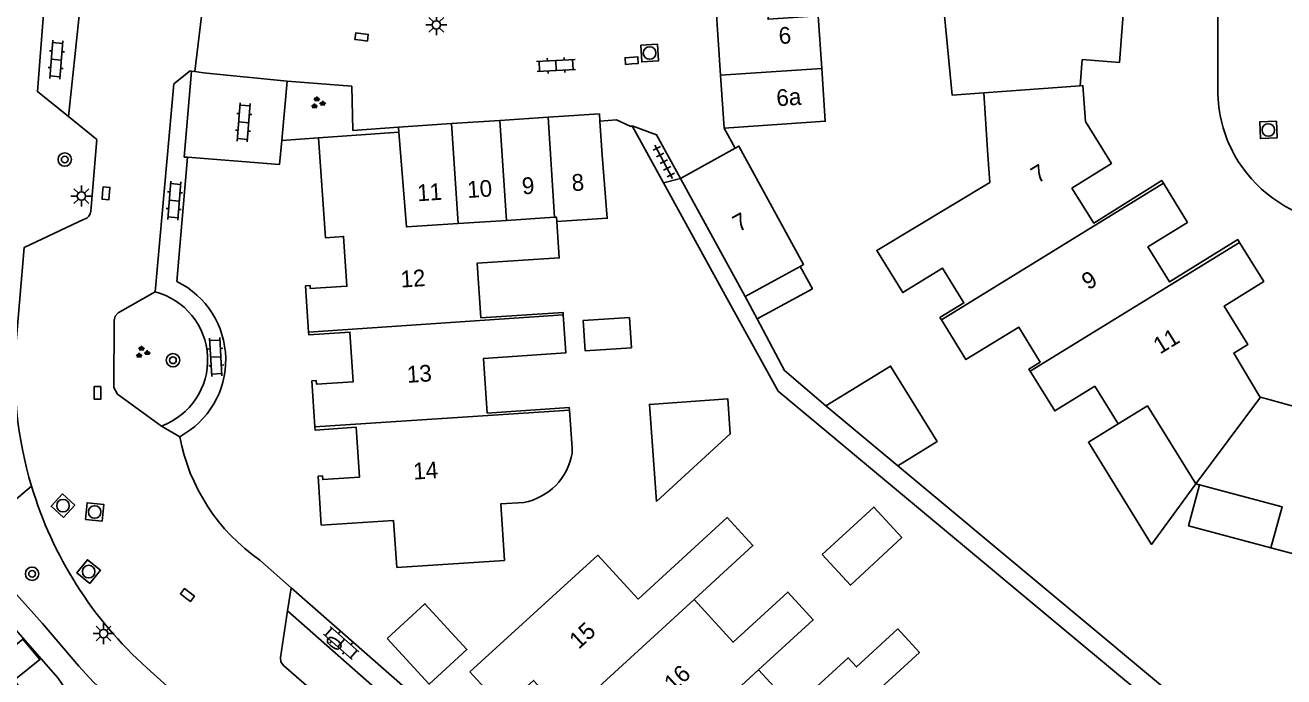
# Model space of a CAD drawing. Extents: x 131000 to 133013, y 393000 to 396501.
# Drawn here: x 131071.9 to 131147, y 395468.8 to 395507.8 of the extents above; entities that cross this region are included whole.
import ezdxf

# ---------------------------------------------------------------- set-up
doc = ezdxf.new("R2010")
doc.units = 0
for name, color, linetype in [('gg-afsc-erfafscheiding', 7, 'Continuous'), ('gg-afsc-muur', 7, 'Continuous'), ('gg-anno-huisnummerreeks BGT', 7, 'Continuous'), ('gg-bbg-bijgebouw', 7, 'Continuous'), ('gg-bbg-gedigitaliseerde bebouwing', 7, 'Continuous'), ('gg-bbg-gedigitaliseerde bijgebouw', 7, 'Continuous'), ('gg-bbg-hoofdgebouw', 7, 'Continuous'), ('gg-bbg-luifel en loopbrug', 7, 'Continuous'), ('gg-bbg-tussenscheiding', 7, 'Continuous'), ('gg-knt-BGT kruinlijn', 7, 'Continuous'), ('gg-knt-verharding', 7, 'Continuous'), ('gg-knt-verharding nz', 7, 'Continuous'), ('gg-kwrk-uitstroombak niveau min 01', 7, 'Continuous'), ('gt-grn-groengrens', 7, 'Continuous'), ('gt-grn-vlakafsluiter', 7, 'Continuous'), ('gt-grn-weggrens', 7, 'Continuous'), ('gt-symb-boom', 7, 'Continuous'), ('gt-symb-brandkraan', 7, 'Continuous'), ('gt-symb-groenvak', 7, 'Continuous'), ('gt-symb-klinker verharding', 7, 'Continuous'), ('gt-symb-kolk', 7, 'Continuous'), ('gt-symb-lichtmast', 7, 'Continuous'), ('gt-symb-rioolschacht', 7, 'Continuous'), ('gt-symb-tegel verharding', 7, 'Continuous')]:
    doc.layers.add(name, color=color, linetype=linetype)

# ---------------------------------------------------------------- blocks, each defined once
blk = doc.blocks.new('gt0-RS')
at = {"layer": 'gt-symb-rioolschacht'}
blk.add_lwpolyline([(-0.5, -0.5), (0.5, -0.5), (0.5, 0.5), (-0.5, 0.5)], close=True, dxfattribs=at)
blk.add_circle((0, 0), 0.375, dxfattribs=at)
blk = doc.blocks.new('gt0-TEG1')
at = {"layer": 'gt-symb-tegel verharding'}
for p, q in [((-1.125, 0), (1.125, 0)), ((-0.9, -0.25), (-0.9, 0.25)), ((-0.45, -0.25), (-0.45, 0.25)), ((0, -0.25), (0, 0.25)), ((0.45, -0.25), (0.45, 0.25)), ((0.9, -0.25), (0.9, 0.25))]:
    blk.add_line(p, q, dxfattribs=at)
blk = doc.blocks.new('gt0-KL1')
at = {"layer": 'gt-symb-klinker verharding'}
for p, q in [((-1.15, 0.3), (1.15, 0.3)), ((-1, -0.3), (-1, 0.3)), ((-0.5, 0.3), (-0.5, 0.45)), ((0, -0.3), (0, 0.3)), ((0.5, 0.3), (0.5, 0.45)), ((1, -0.3), (1, 0.3)), ((-1.15, -0.3), (1.15, -0.3)), ((-0.5, -0.45), (-0.5, -0.3)), ((0.5, -0.45), (0.5, -0.3))]:
    blk.add_line(p, q, dxfattribs=at)
blk = doc.blocks.new('gt0-KOLK')
at = {"layer": 'gt-symb-kolk'}
blk.add_lwpolyline([(0, 0), (0.375, 0), (0.375, 0.4), (-0.375, 0.4), (-0.375, 0), (0, 0)], dxfattribs=at)
blk = doc.blocks.new('gt0-LMAST')
at = {"layer": 'gt-symb-lichtmast'}
for p, q in [((-0.182, 0.173), (-0.447, 0.438)), ((-0.005, 0.246), (-0.005, 0.621)), ((0.172, 0.173), (0.437, 0.438)), ((-0.255, -0.004), (-0.63, -0.004)), ((-0.182, -0.181), (-0.447, -0.446)), ((-0.005, -0.254), (-0.005, -0.629)), ((0.437, -0.446), (0.172, -0.181)), ((0.245, -0.004), (0.62, -0.004))]:
    blk.add_line(p, q, dxfattribs=at)
blk.add_circle((-0.005, -0.004), 0.25, dxfattribs=at)
blk = doc.blocks.new('gt0-GRVAK')
at = {"layer": 'gt-symb-groenvak'}
for p, q in [((-0.11, 0.189), (-0.228, 0.24)), ((-0.182, 0.153), (0.088, 0.153)), ((-0.091, 0.211), (-0.156, 0.322)), ((-0.047, 0.214), (-0.047, 0.393)), ((-0.004, 0.211), (0.061, 0.322)), ((0.015, 0.189), (0.133, 0.24)), ((0.262, -0.052), (0.197, 0.059)), ((0.305, -0.049), (0.305, 0.13)), ((0.349, -0.052), (0.414, 0.059)), ((-0.245, -0.228), (-0.363, -0.177)), ((-0.318, -0.264), (-0.047, -0.264)), ((-0.226, -0.206), (-0.291, -0.095)), ((-0.183, -0.203), (-0.183, -0.024)), ((-0.139, -0.206), (-0.074, -0.095)), ((-0.12, -0.228), (-0.002, -0.177)), ((0.243, -0.074), (0.125, -0.023)), ((0.17, -0.11), (0.441, -0.11)), ((0.368, -0.074), (0.486, -0.023))]:
    blk.add_line(p, q, dxfattribs=at)
blk = doc.blocks.new('gt0-BR')
at = {"layer": 'gt-symb-brandkraan'}
for centre, radius, start, end in [((-0.244, 0), 0.206, 107.56694, 252.43307), ((0.599, -2.664), 3, 106.89205, 107.56694), ((0, -0.691), 0.938, 73.10799, 106.89205), ((-0.599, -2.664), 3, 72.43309, 73.10799), ((0.244, 0), 0.206, 287.56695, 72.43309), ((0.599, 2.664), 3, 252.43307, 253.10797), ((0, 0.691), 0.938, 253.10797, 286.89206), ((-0.599, 2.664), 3, 286.89206, 287.56695)]:
    blk.add_arc(centre, radius, start, end, dxfattribs=at)
blk = doc.blocks.new('gt0-BOOM')
at = {"layer": 'gt-symb-boom'}
for radius in [0.4, 0.2]:
    blk.add_circle((0, 0), radius, dxfattribs=at)

msp = doc.modelspace()

# ---------------------------------------------------------------- linework, layer by layer
at = {"layer": 'gg-afsc-erfafscheiding'}
for p in [(131113.897, 395491.23), (131134.426, 395471.229)]:
    msp.add_line(p, (131116.831, 395485.903), dxfattribs=at)
for points in [[(131119.685, 395485.016), (131117.207, 395487.137), (131115.577, 395490.21)], [(131123.973, 395481.44), (131141.319, 395466.973), (131156.592, 395468.028), (131163.558, 395480.865)], [(131149.258, 395466.489), (131140.809, 395465.905), (131134.426, 395471.229)]]:
    msp.add_lwpolyline(points, dxfattribs=at)
at = {"layer": 'gg-afsc-muur'}
for p, q in [((131109.981, 395498.35), (131108.111, 395501.749)), ((131113.897, 395491.23), (131109.981, 395498.35))]:
    msp.add_line(p, q, dxfattribs=at)
msp.add_lwpolyline([(131108.111, 395501.749), (131108.04, 395501.709), (131107.189, 395502.101), (131106.19, 395502.016)], dxfattribs=at)
at = {"layer": 'gg-bbg-bijgebouw'}
for p, q in [((131106.161, 395502.46), (131103.101, 395502.259)), ((131097.341, 395501.879), (131094.163, 395501.67)), ((131094.163, 395501.67), (131094.184, 395501.371)), ((131100.221, 395502.069), (131097.341, 395501.879)), ((131103.101, 395502.259), (131100.221, 395502.069))]:
    msp.add_line(p, q, dxfattribs=at)
at = {"layer": 'gg-bbg-gedigitaliseerde bebouwing'}
for p, q in [((131129.11, 395503.71), (131129.353, 395500)), ((131135.73, 395486.2), (131137.127, 395483.943)), ((131104.371, 395484.759), (131104.53, 395482.49)), ((131104.536, 395482.205), (131104.53, 395482.49)), ((131141.752, 395480.363), (131141.979, 395480.303)), ((131146.236, 395476.549), (131149.26, 395475.75))]:
    msp.add_line(p, q, dxfattribs=at)
for points in [[(131129.11, 395503.71), (131127.226, 395503.571), (131126.413, 395511.839), (131128.768, 395511.657)], [(131116.079, 395510.4), (131116.23, 395508.11), (131119.22, 395508.31), (131119.43, 395505.16)], [(131119.43, 395505.16), (131119.64, 395502.02), (131113.612, 395501.603)], [(131129.353, 395500), (131129.46, 395498.36), (131122.72, 395494.29), (131124.27, 395491.79), (131126.64, 395493.25), (131127.92, 395491.17), (131126.49, 395490.29), (131126.577, 395490.15)], [(131103.618, 395496.036), (131103.77, 395493.86), (131098.87, 395493.54), (131099.09, 395490.28), (131103.99, 395490.6), (131104, 395490.453)], [(131104, 395490.453), (131104.15, 395488.18), (131099.25, 395487.85), (131099.47, 395484.59), (131104.36, 395484.92), (131104.371, 395484.759)], [(131126.577, 395490.15), (131128.04, 395487.78), (131131.19, 395489.73), (131132.48, 395487.64), (131131.8, 395487.22), (131131.876, 395487.096)], [(131131.876, 395487.096), (131133.34, 395484.72), (131135.73, 395486.2)], [(131137.127, 395483.943), (131138.867, 395485.021), (131141.752, 395480.363)], [(131141.979, 395480.303), (131146.917, 395478.997), (131146.236, 395476.549)], [(131094.063, 395475.377), (131100.489, 395475.793), (131100.271, 395479.162), (131101.646, 395479.251)], [(131108.47, 395473.47), (131113.79, 395478.35), (131115.328, 395476.675), (131111.812, 395473.447)], [(131108.47, 395473.47), (131106.06, 395476.1), (131098.42, 395469.142)], [(131115.667, 395469.247), (131118.924, 395472.238), (131117.403, 395473.895), (131114.145, 395470.905), (131111.812, 395473.447)], [(131121.332, 395466.691), (131125.261, 395470.297), (131123.976, 395471.696), (131121.505, 395469.427), (131121.001, 395469.976), (131117.744, 395466.986), (131115.667, 395469.247)]]:
    msp.add_lwpolyline(points, dxfattribs=at)
msp.add_arc((131100.981, 395482.792), 3.603, 280.63709, 350.6178, dxfattribs=at)
at = {"layer": 'gg-bbg-gedigitaliseerde bijgebouw'}
for p, q in [((131106.19, 395502.016), (131106.161, 395502.46)), ((131123.973, 395481.44), (131119.685, 395485.016))]:
    msp.add_line(p, q, dxfattribs=at)
for points in [[(131103.618, 395496.036), (131106.63, 395496.23), (131106.323, 395500), (131106.19, 395502.016)], [(131105.199, 395490.112), (131105.321, 395488.303), (131108.072, 395488.488), (131107.95, 395490.297), (131105.199, 395490.112)], [(131123.973, 395481.44), (131126.328, 395482.894), (131123.546, 395487.4), (131119.685, 395485.016)], [(131119.463, 395476.152), (131121.156, 395474.308), (131124.204, 395477.162), (131122.539, 395478.976), (131119.463, 395476.152)], [(131093.489, 395471.119), (131095.748, 395473.198), (131098.252, 395470.478), (131095.992, 395468.399), (131093.489, 395471.119)]]:
    msp.add_lwpolyline(points, dxfattribs=at)
at = {"layer": 'gg-bbg-hoofdgebouw'}
for p, q in [((131137.196, 395505.52), (131137.63, 395510.971)), ((131113.117, 395508.986), (131113.399, 395504.777)), ((131113.399, 395504.777), (131113.612, 395501.603)), ((131094.184, 395501.371), (131089.386, 395501.029)), ((131111.007, 395498.608), (131114.27, 395500.413)), ((131114.861, 395491.559), (131111.007, 395498.608)), ((131114.861, 395491.559), (131118.146, 395493.354))]:
    msp.add_line(p, q, dxfattribs=at)
for points in [[(131137.196, 395505.52), (131134.981, 395505.7), (131134.854, 395504.133)], [(131134.854, 395504.133), (131135.024, 395504.145), (131135.17, 395502.012), (131136.725, 395499.505), (131134.364, 395498.022), (131135.672, 395495.94), (131139.725, 395498.487), (131139.829, 395498.317)], [(131088.806, 395489.43), (131088.623, 395492.199), (131088.889, 395492.217), (131088.902, 395492.023), (131091.087, 395492.168), (131090.89, 395495.141), (131089.811, 395495.064), (131089.386, 395501.029)], [(131118.146, 395493.354), (131118.352, 395493.467), (131114.488, 395500.534), (131114.27, 395500.413)], [(131139.829, 395498.317), (131141.26, 395495.98), (131138.897, 395494.509), (131140.181, 395492.421), (131144.26, 395494.948), (131144.361, 395494.786)], [(131144.361, 395494.786), (131145.82, 395492.452), (131143.446, 395490.975), (131144.857, 395488.677), (131144.029, 395488.17), (131145.586, 395485.554), (131145.615, 395485.546)], [(131145.615, 395485.546), (131148.515, 395484.739), (131150.041, 395490.641), (131152.889, 395489.885), (131152.188, 395487.214), (131154.547, 395486.615), (131155.246, 395489.289), (131155.413, 395489.246)], [(131089.18, 395483.766), (131088.999, 395486.509), (131089.265, 395486.526), (131089.279, 395486.312), (131091.464, 395486.457), (131091.267, 395489.43), (131088.817, 395489.269), (131088.806, 395489.43)], [(131094.063, 395475.377), (131093.868, 395478.18), (131089.563, 395477.901), (131089.374, 395480.818), (131089.639, 395480.836), (131089.653, 395480.622), (131091.838, 395480.766), (131091.642, 395483.74), (131089.192, 395483.578), (131089.18, 395483.766)], [(131098.42, 395469.142), (131100.405, 395466.985), (131102.23, 395468.622), (131104.196, 395466.479)]]:
    msp.add_lwpolyline(points, dxfattribs=at)
at = {"layer": 'gg-bbg-luifel en loopbrug'}
msp.add_line((131115.577, 395490.21), (131114.861, 395491.559), dxfattribs=at)
for points in [[(131118.146, 395493.354), (131118.878, 395492.015), (131115.577, 395490.21)], [(131109.566, 395479.311), (131113.973, 395483.345), (131113.82, 395485.447), (131109.144, 395485.107), (131109.566, 395479.311)], [(131141.752, 395480.363), (131139.121, 395476.75), (131135.349, 395482.844), (131137.127, 395483.943)], [(131141.979, 395480.303), (131141.33, 395477.847), (131146.236, 395476.549)]]:
    msp.add_lwpolyline(points, dxfattribs=at)
at = {"layer": 'gg-bbg-tussenscheiding'}
for p, q in [((131113.399, 395504.777), (131119.43, 395505.16)), ((131129.11, 395503.71), (131134.854, 395504.133)), ((131097.74, 395495.91), (131097.341, 395501.879)), ((131100.62, 395496.1), (131100.221, 395502.069)), ((131103.49, 395496.29), (131103.101, 395502.259)), ((131126.577, 395490.15), (131139.829, 395498.317)), ((131097.74, 395495.91), (131100.62, 395496.1)), ((131100.62, 395496.1), (131103.49, 395496.29)), ((131131.876, 395487.096), (131144.361, 395494.786)), ((131088.806, 395489.43), (131104, 395490.453)), ((131141.752, 395480.363), (131145.615, 395485.546)), ((131089.18, 395483.766), (131104.371, 395484.759)), ((131104.196, 395466.479), (131111.812, 395473.447)), ((131115.667, 395469.247), (131108.057, 395462.289))]:
    msp.add_line(p, q, dxfattribs=at)
for points in [[(131094.184, 395501.371), (131094.64, 395495.71), (131097.74, 395495.91)], [(131103.49, 395496.29), (131103.601, 395496.297), (131103.618, 395496.036)]]:
    msp.add_lwpolyline(points, dxfattribs=at)
at = {"layer": 'gg-knt-BGT kruinlijn'}
msp.add_lwpolyline([(131068.442, 395477.006), (131072.922, 395472.023), (131075.085, 395469.474), (131075.944, 395468.542), (131078.254, 395466.388), (131081.207, 395463.223), (131081.921, 395462.527), (131083.414, 395461.204), (131084.972, 395459.949), (131089.861, 395456.272), (131092.226, 395454.418), (131101.522, 395446.84), (131105.913, 395443.438), (131113.117, 395438.037), (131119.038, 395433.518), (131122.285, 395431.186), (131125.131, 395429.335), (131127.692, 395427.771), (131129.858, 395426.001), (131130.862, 395425.021), (131131.446, 395424.212)], dxfattribs=at)
at = {"layer": 'gg-knt-verharding'}
for p, q in [((131087.206, 395500.874), (131087.533, 395504.413)), ((131114.27, 395500.413), (131113.612, 395501.603)), ((131080.939, 395492.444), (131081.569, 395499.869)), ((131085.895, 395475.811), (131087.768, 395474.163)), ((131087.768, 395474.163), (131094.725, 395468.045)), ((131093.412, 395467.612), (131087.553, 395472.77)), ((131082.646, 395466.222), (131079.142, 395469.372))]:
    msp.add_line(p, q, dxfattribs=at)
for points in [[(131134.362, 395525.353), (131143.048, 395518.432), (131143.069, 395503.865)], [(131074.467, 395502.294), (131072.614, 395503.788), (131073, 395508.689)], [(131087.533, 395504.413), (131091.381, 395504.113), (131091.453, 395501.473), (131094.163, 395501.67)], [(131074.467, 395502.294), (131076.161, 395500.928), (131075.805, 395496.655)], [(131108.111, 395501.749), (131109.579, 395501.203), (131111.007, 395498.608)], [(131087.206, 395500.874), (131087.073, 395499.442), (131081.569, 395499.869)], [(131071.36, 395489.089), (131071.825, 395494.469), (131075.413, 395496.167)], [(131079.641, 395491.834), (131077.431, 395490.568), (131077.267, 395490.37), (131077.199, 395490.122), (131077.18, 395486.118), (131077.402, 395485.724), (131080.026, 395483.818)], [(131087.553, 395472.77), (131087.125, 395469.999), (131087.15, 395469.733), (131087.299, 395469.511), (131090.345, 395466.861), (131090.553, 395466.741), (131090.793, 395466.749), (131093.412, 395467.612)]]:
    msp.add_lwpolyline(points, dxfattribs=at)
for centre, radius, start, end in [((131151.042, 395503.873), 7.973, 180.05839, 209.06504), ((131151.037, 395503.869), 7.967, 209.05548, 258.99374), ((131075.296, 395496.663), 0.51, 283.32996, 359.12169), ((131078.574, 395487.765), 4.206, 290.19956, 75.29992), ((131078.655, 395487.768), 5.204, 298.16237, 63.96494), ((131095.026, 395487.039), 23.755, 175.04842, 196.65573), ((131092.488, 395485.329), 11.579, 190.69575, 235.28801), ((131095.04, 395487.041), 23.768, 196.65277, 228.02153)]:
    msp.add_arc(centre, radius, start, end, dxfattribs=at)
at = {"layer": 'gg-knt-verharding nz'}
msp.add_line((131082.009, 395504.984), (131081.808, 395505.014), dxfattribs=at)
for points in [[(131074.467, 395502.294), (131075.125, 395508.521), (131073, 395508.689)], [(131079.641, 395491.834), (131080.762, 395504.248), (131081.735, 395505.025), (131081.808, 395505.014)], [(131081.808, 395505.014), (131081.387, 395499.883), (131081.569, 395499.869)], [(131087.533, 395504.413), (131082.529, 395504.907), (131082.009, 395504.984)]]:
    msp.add_lwpolyline(points, dxfattribs=at)
at = {"layer": 'gg-kwrk-uitstroombak niveau min 01'}
msp.add_lwpolyline([(131069.249, 395470.672), (131069.416, 395470.806), (131070.219, 395469.847), (131071.747, 395471.094), (131072.767, 395469.871), (131071.234, 395468.63), (131072.028, 395467.62), (131071.876, 395467.462)], dxfattribs=at)
at = {"layer": 'gt-grn-groengrens'}
msp.add_line((131068.442, 395477.006), (131072.268, 395480.23), dxfattribs=at)
msp.add_lwpolyline([(131067.398, 395476.126), (131073.832, 395468.786), (131075.896, 395465.758), (131093.189, 395450.548), (131123.023, 395427.833)], dxfattribs=at)
at = {"layer": 'gt-grn-vlakafsluiter'}
for p, q in [((131089.386, 395501.029), (131087.206, 395500.874)), ((131080.026, 395483.818), (131081.111, 395483.18)), ((131087.553, 395472.77), (131087.768, 395474.163))]:
    msp.add_line(p, q, dxfattribs=at)
at = {"layer": 'gt-grn-weggrens'}
for p, q in [((131082.009, 395504.984), (131082.568, 395509.675)), ((131111.007, 395498.608), (131109.981, 395498.35))]:
    msp.add_line(p, q, dxfattribs=at)

# ---------------------------------------------------------------- block references
at = {"layer": 'gt-symb-boom'}
for p in [(131074.248, 395499.732), (131080.709, 395487.745), (131072.298, 395474.993)]:
    msp.add_blockref('gt0-BOOM', p, dxfattribs=at)
at = {"layer": 'gt-symb-brandkraan', "rotation": -34.77129165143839}
msp.add_blockref('gt0-BR', (131090.332, 395470.845), dxfattribs=at)
at = {"layer": 'gt-symb-groenvak'}
for p in [(131089.339, 395503.112), (131078.873, 395488.217)]:
    msp.add_blockref('gt0-GRVAK', p, dxfattribs=at)
at = {"layer": 'gt-symb-klinker verharding'}
for p, rotation in [((131073.744, 395505.695), 85.46947943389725), ((131103.574, 395505.354), 2.9224726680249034), ((131084.934, 395501.956), 85.58371655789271), ((131080.788, 395497.275), 85.58371655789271), ((131083.266, 395487.937), 93.3832876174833), ((131090.748, 395470.858), 138.60919760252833)]:
    msp.add_blockref('gt0-KL1', p, dxfattribs=dict(at, rotation=rotation))
at = {"layer": 'gt-symb-kolk'}
for p, rotation in [((131091.945, 395506.856), -6.890548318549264), ((131108.103, 395505.441), 4.302011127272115), ((131076.512, 395497.734), -95.16330681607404), ((131076, 395485.798), -90.40106390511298), ((131081.449, 395473.562), -37.07612031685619)]:
    msp.add_blockref('gt0-KOLK', p, dxfattribs=dict(at, rotation=rotation))
at = {"layer": 'gt-symb-lichtmast'}
for p in [(131096.435, 395507.779), (131075.248, 395497.551), (131076.571, 395471.425)]:
    msp.add_blockref('gt0-LMAST', p, dxfattribs=at)
at = {"layer": 'gt-symb-rioolschacht'}
for p, rotation in [((131109.158, 395506.093), -86.15925292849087), ((131146.092, 395501.499), 92.35015952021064), ((131074.143, 395479.059), 47.95744984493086), ((131076.032, 395478.685), -5.682084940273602), ((131075.677, 395475.123), 51.41174435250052)]:
    msp.add_blockref('gt0-RS', p, dxfattribs=dict(at, rotation=rotation))
at = {"layer": 'gt-symb-tegel verharding', "rotation": -62.230787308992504}
msp.add_blockref('gt0-TEG1', (131110.003, 395499.604), dxfattribs=at)

# ---------------------------------------------------------------- texts
at = {"layer": 'gg-anno-huisnummerreeks BGT'}
for s, rotation, p in [('6', 3.8, (131116.894, 395506.624)), ('6a', 3.8, (131116.755, 395502.908)), ('7', 31.8, (131132.321, 395498.279)), ('9', 3.8, (131101.569, 395497.648)), ('8', 3.8, (131104.538, 395497.843)), ('11', 3.8, (131095.311, 395497.236)), ('10', 3.8, (131098.302, 395497.433)), ('7', 29, (131114.477, 395495.384)), ('12', 3.8, (131094.323, 395492.083)), ('9', 31.6, (131135.342, 395491.912)), ('11', 31.6, (131139.619, 395488.078)), ('13', 3.8, (131094.699, 395486.393)), ('14', 3.8, (131095.079, 395480.613)), ('15', 42.5, (131104.928, 395470.448)), ('16', 42.5, (131110.59, 395467.897))]:
    msp.add_text(s, height=1, rotation=rotation, dxfattribs=at).set_placement(p)

doc.saveas('drawing.dxf')
